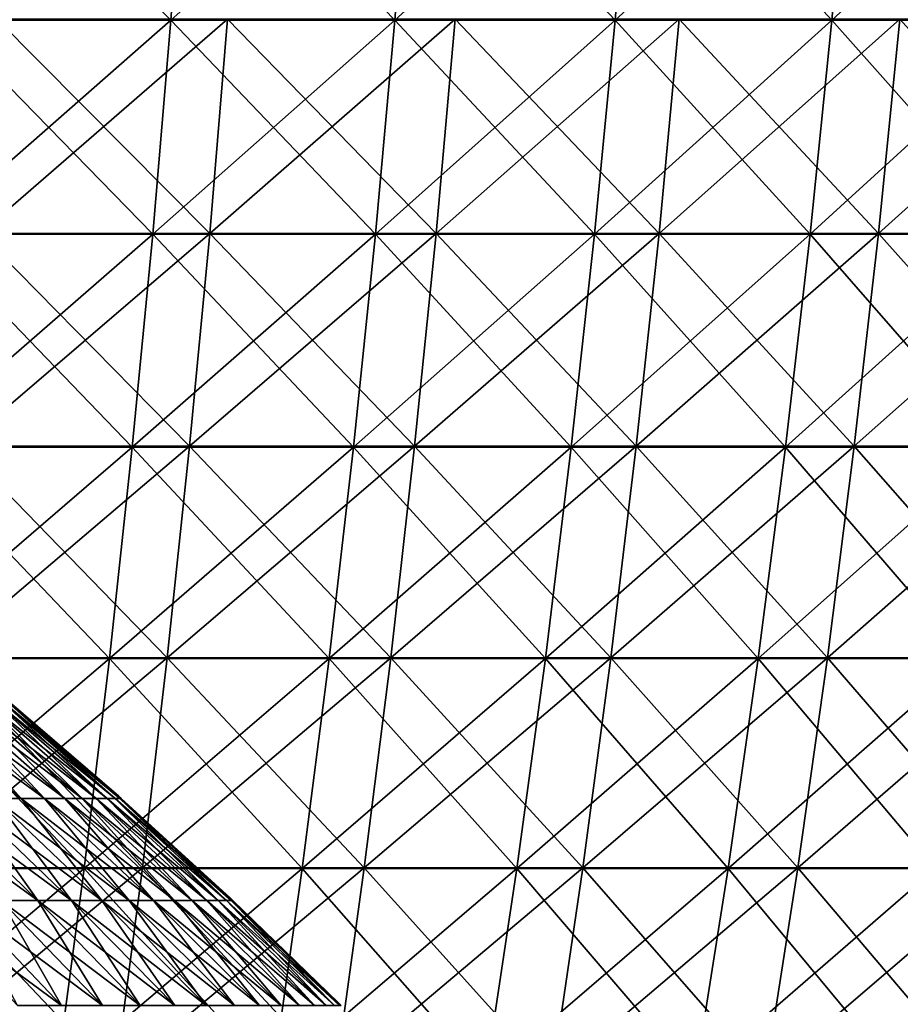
# Model space of a CAD drawing. Header units: millimetres. Extents: x -125 to 125, y -45 to 4025.
# Tile 726 of 755: x 48 to 61, y 3987 to 4002. Entities that reach past the tile are written whole.
import ezdxf

# ---------------------------------------------------------------- set-up
doc = ezdxf.new("R2010")
doc.units = ezdxf.units.MM
doc.header["$LTSCALE"] = 6.999206
for name, color, linetype in [('21', 7, 'CONTINUOUS'), ('22', 7, 'CONTINUOUS'), ('23', 7, 'CONTINUOUS'), ('24', 7, 'CONTINUOUS'), ('26', 7, 'CONTINUOUS'), ('27', 7, 'CONTINUOUS')]:
    doc.layers.add(name, color=color, linetype=linetype)

msp = doc.modelspace()

# ---------------------------------------------------------------- linework, layer by layer
at = {"layer": '21', "color": 7, "linetype": 'CONTINUOUS'}
for points in [[(47.656, 3998.983, 112.592), (51.101, 3998.983, 111.071), (47.906, 4002.196, 113.181), (47.656, 3998.983, 112.592)], [(47.906, 4002.196, 113.181), (51.101, 3998.983, 111.071), (51.368, 4002.196, 111.653), (47.906, 4002.196, 113.181)], [(51.101, 3998.983, 111.071), (54.497, 3998.983, 109.445), (51.368, 4002.196, 111.653), (51.101, 3998.983, 111.071)], [(51.368, 4002.196, 111.653), (54.497, 3998.983, 109.445), (54.782, 4002.196, 110.018), (51.368, 4002.196, 111.653)], [(54.497, 3998.983, 109.445), (57.842, 3998.983, 107.715), (54.782, 4002.196, 110.018), (54.497, 3998.983, 109.445)], [(54.782, 4002.196, 110.018), (57.842, 3998.983, 107.715), (58.144, 4002.196, 108.278), (54.782, 4002.196, 110.018)], [(57.842, 3998.983, 107.715), (61.131, 3998.983, 105.882), (58.144, 4002.196, 108.278), (57.842, 3998.983, 107.715)], [(58.144, 4002.196, 108.278), (61.131, 3998.983, 105.882), (61.451, 4002.196, 106.437), (58.144, 4002.196, 108.278)], [(61.131, 3998.983, 105.882), (64.363, 3998.983, 103.95), (61.451, 4002.196, 106.437), (61.131, 3998.983, 105.882)], [(61.451, 4002.196, 106.437), (64.363, 3998.983, 103.95), (64.7, 4002.196, 104.494), (61.451, 4002.196, 106.437)], [(47.374, 3995.788, 111.926), (50.798, 3995.788, 110.414), (47.656, 3998.983, 112.592), (47.374, 3995.788, 111.926)], [(47.656, 3998.983, 112.592), (50.798, 3995.788, 110.414), (51.101, 3998.983, 111.071), (47.656, 3998.983, 112.592)], [(50.798, 3995.788, 110.414), (54.174, 3995.788, 108.797), (51.101, 3998.983, 111.071), (50.798, 3995.788, 110.414)], [(51.101, 3998.983, 111.071), (54.174, 3995.788, 108.797), (54.497, 3998.983, 109.445), (51.101, 3998.983, 111.071)], [(54.174, 3995.788, 108.797), (57.499, 3995.788, 107.077), (54.497, 3998.983, 109.445), (54.174, 3995.788, 108.797)], [(54.497, 3998.983, 109.445), (57.499, 3995.788, 107.077), (57.842, 3998.983, 107.715), (54.497, 3998.983, 109.445)], [(57.499, 3995.788, 107.077), (60.769, 3995.788, 105.256), (57.842, 3998.983, 107.715), (57.499, 3995.788, 107.077)], [(57.842, 3998.983, 107.715), (60.769, 3995.788, 105.256), (61.131, 3998.983, 105.882), (57.842, 3998.983, 107.715)], [(60.769, 3995.788, 105.256), (63.982, 3995.788, 103.334), (61.131, 3998.983, 105.882), (60.769, 3995.788, 105.256)], [(61.131, 3998.983, 105.882), (63.982, 3995.788, 103.334), (64.363, 3998.983, 103.95), (61.131, 3998.983, 105.882)], [(47.059, 3992.612, 111.182), (50.461, 3992.612, 109.68), (47.374, 3995.788, 111.926), (47.059, 3992.612, 111.182)], [(47.374, 3995.788, 111.926), (50.461, 3992.612, 109.68), (50.798, 3995.788, 110.414), (47.374, 3995.788, 111.926)], [(50.461, 3992.612, 109.68), (53.815, 3992.612, 108.074), (50.798, 3995.788, 110.414), (50.461, 3992.612, 109.68)], [(50.798, 3995.788, 110.414), (53.815, 3992.612, 108.074), (54.174, 3995.788, 108.797), (50.798, 3995.788, 110.414)], [(53.815, 3992.612, 108.074), (57.117, 3992.612, 106.366), (54.174, 3995.788, 108.797), (53.815, 3992.612, 108.074)], [(54.174, 3995.788, 108.797), (57.117, 3992.612, 106.366), (57.499, 3995.788, 107.077), (54.174, 3995.788, 108.797)], [(57.117, 3992.612, 106.366), (60.366, 3992.612, 104.556), (57.499, 3995.788, 107.077), (57.117, 3992.612, 106.366)], [(57.499, 3995.788, 107.077), (60.366, 3992.612, 104.556), (60.769, 3995.788, 105.256), (57.499, 3995.788, 107.077)], [(60.366, 3992.612, 104.556), (63.557, 3992.612, 102.648), (60.769, 3995.788, 105.256), (60.366, 3992.612, 104.556)], [(60.769, 3995.788, 105.256), (63.557, 3992.612, 102.648), (63.982, 3995.788, 103.334), (60.769, 3995.788, 105.256)], [(46.712, 3989.459, 110.362), (50.089, 3989.459, 108.871), (47.059, 3992.612, 111.182), (46.712, 3989.459, 110.362)], [(47.059, 3992.612, 111.182), (50.089, 3989.459, 108.871), (50.461, 3992.612, 109.68), (47.059, 3992.612, 111.182)], [(50.089, 3989.459, 108.871), (53.418, 3989.459, 107.277), (50.461, 3992.612, 109.68), (50.089, 3989.459, 108.871)], [(50.461, 3992.612, 109.68), (53.418, 3989.459, 107.277), (53.815, 3992.612, 108.074), (50.461, 3992.612, 109.68)], [(53.418, 3989.459, 107.277), (56.696, 3989.459, 105.581), (53.815, 3992.612, 108.074), (53.418, 3989.459, 107.277)], [(53.815, 3992.612, 108.074), (56.696, 3989.459, 105.581), (57.117, 3992.612, 106.366), (53.815, 3992.612, 108.074)], [(56.696, 3989.459, 105.581), (59.92, 3989.459, 103.785), (57.117, 3992.612, 106.366), (56.696, 3989.459, 105.581)], [(57.117, 3992.612, 106.366), (59.92, 3989.459, 103.785), (60.366, 3992.612, 104.556), (57.117, 3992.612, 106.366)], [(59.92, 3989.459, 103.785), (63.088, 3989.459, 101.891), (60.366, 3992.612, 104.556), (59.92, 3989.459, 103.785)], [(60.366, 3992.612, 104.556), (63.088, 3989.459, 101.891), (63.557, 3992.612, 102.648), (60.366, 3992.612, 104.556)], [(46.333, 3986.33, 109.466), (49.682, 3986.33, 107.988), (46.712, 3989.459, 110.362), (46.333, 3986.33, 109.466)], [(46.712, 3989.459, 110.362), (49.682, 3986.33, 107.988), (50.089, 3989.459, 108.871), (46.712, 3989.459, 110.362)], [(49.682, 3986.33, 107.988), (52.984, 3986.33, 106.406), (50.089, 3989.459, 108.871), (49.682, 3986.33, 107.988)], [(50.089, 3989.459, 108.871), (52.984, 3986.33, 106.406), (53.418, 3989.459, 107.277), (50.089, 3989.459, 108.871)], [(52.984, 3986.33, 106.406), (56.236, 3986.33, 104.724), (53.418, 3989.459, 107.277), (52.984, 3986.33, 106.406)], [(53.418, 3989.459, 107.277), (56.236, 3986.33, 104.724), (56.696, 3989.459, 105.581), (53.418, 3989.459, 107.277)], [(56.236, 3986.33, 104.724), (59.434, 3986.33, 102.943), (56.696, 3989.459, 105.581), (56.236, 3986.33, 104.724)], [(56.696, 3989.459, 105.581), (59.434, 3986.33, 102.943), (59.92, 3989.459, 103.785), (56.696, 3989.459, 105.581)], [(59.434, 3986.33, 102.943), (62.576, 3986.33, 101.064), (59.92, 3989.459, 103.785), (59.434, 3986.33, 102.943)], [(59.92, 3989.459, 103.785), (62.576, 3986.33, 101.064), (63.088, 3989.459, 101.891), (59.92, 3989.459, 103.785)]]:
    msp.add_3dface(points, dxfattribs=at)
at = {"layer": '22', "color": 7, "linetype": 'CONTINUOUS'}
for points in [[(51.101, 3998.983, -111.071), (47.656, 3998.983, -112.592), (51.368, 4002.196, -111.653), (51.101, 3998.983, -111.071)], [(51.368, 4002.196, -111.653), (47.656, 3998.983, -112.592), (47.906, 4002.196, -113.181), (51.368, 4002.196, -111.653)], [(54.497, 3998.983, -109.445), (51.101, 3998.983, -111.071), (54.782, 4002.196, -110.018), (54.497, 3998.983, -109.445)], [(54.782, 4002.196, -110.018), (51.101, 3998.983, -111.071), (51.368, 4002.196, -111.653), (54.782, 4002.196, -110.018)], [(57.842, 3998.983, -107.715), (54.497, 3998.983, -109.445), (58.144, 4002.196, -108.278), (57.842, 3998.983, -107.715)], [(58.144, 4002.196, -108.278), (54.497, 3998.983, -109.445), (54.782, 4002.196, -110.018), (58.144, 4002.196, -108.278)], [(61.131, 3998.983, -105.882), (57.842, 3998.983, -107.715), (61.451, 4002.196, -106.437), (61.131, 3998.983, -105.882)], [(61.451, 4002.196, -106.437), (57.842, 3998.983, -107.715), (58.144, 4002.196, -108.278), (61.451, 4002.196, -106.437)], [(64.363, 3998.983, -103.95), (61.131, 3998.983, -105.882), (64.7, 4002.196, -104.494), (64.363, 3998.983, -103.95)], [(64.7, 4002.196, -104.494), (61.131, 3998.983, -105.882), (61.451, 4002.196, -106.437), (64.7, 4002.196, -104.494)], [(50.798, 3995.788, -110.414), (47.374, 3995.788, -111.926), (51.101, 3998.983, -111.071), (50.798, 3995.788, -110.414)], [(51.101, 3998.983, -111.071), (47.374, 3995.788, -111.926), (47.656, 3998.983, -112.592), (51.101, 3998.983, -111.071)], [(54.174, 3995.788, -108.797), (50.798, 3995.788, -110.414), (54.497, 3998.983, -109.445), (54.174, 3995.788, -108.797)], [(54.497, 3998.983, -109.445), (50.798, 3995.788, -110.414), (51.101, 3998.983, -111.071), (54.497, 3998.983, -109.445)], [(57.499, 3995.788, -107.077), (54.174, 3995.788, -108.797), (57.842, 3998.983, -107.715), (57.499, 3995.788, -107.077)], [(57.842, 3998.983, -107.715), (54.174, 3995.788, -108.797), (54.497, 3998.983, -109.445), (57.842, 3998.983, -107.715)], [(60.769, 3995.788, -105.256), (57.499, 3995.788, -107.077), (61.131, 3998.983, -105.882), (60.769, 3995.788, -105.256)], [(61.131, 3998.983, -105.882), (57.499, 3995.788, -107.077), (57.842, 3998.983, -107.715), (61.131, 3998.983, -105.882)], [(63.982, 3995.788, -103.334), (60.769, 3995.788, -105.256), (64.363, 3998.983, -103.95), (63.982, 3995.788, -103.334)], [(64.363, 3998.983, -103.95), (60.769, 3995.788, -105.256), (61.131, 3998.983, -105.882), (64.363, 3998.983, -103.95)], [(50.461, 3992.612, -109.68), (47.059, 3992.612, -111.182), (50.798, 3995.788, -110.414), (50.461, 3992.612, -109.68)], [(50.798, 3995.788, -110.414), (47.059, 3992.612, -111.182), (47.374, 3995.788, -111.926), (50.798, 3995.788, -110.414)], [(53.815, 3992.612, -108.074), (50.461, 3992.612, -109.68), (54.174, 3995.788, -108.797), (53.815, 3992.612, -108.074)], [(54.174, 3995.788, -108.797), (50.461, 3992.612, -109.68), (50.798, 3995.788, -110.414), (54.174, 3995.788, -108.797)], [(57.117, 3992.612, -106.366), (53.815, 3992.612, -108.074), (57.499, 3995.788, -107.077), (57.117, 3992.612, -106.366)], [(57.499, 3995.788, -107.077), (53.815, 3992.612, -108.074), (54.174, 3995.788, -108.797), (57.499, 3995.788, -107.077)], [(60.366, 3992.612, -104.556), (57.117, 3992.612, -106.366), (60.769, 3995.788, -105.256), (60.366, 3992.612, -104.556)], [(60.769, 3995.788, -105.256), (57.117, 3992.612, -106.366), (57.499, 3995.788, -107.077), (60.769, 3995.788, -105.256)], [(63.557, 3992.612, -102.648), (60.366, 3992.612, -104.556), (63.982, 3995.788, -103.334), (63.557, 3992.612, -102.648)], [(63.982, 3995.788, -103.334), (60.366, 3992.612, -104.556), (60.769, 3995.788, -105.256), (63.982, 3995.788, -103.334)], [(50.089, 3989.459, -108.871), (46.712, 3989.459, -110.362), (50.461, 3992.612, -109.68), (50.089, 3989.459, -108.871)], [(50.461, 3992.612, -109.68), (46.712, 3989.459, -110.362), (47.059, 3992.612, -111.182), (50.461, 3992.612, -109.68)], [(53.418, 3989.459, -107.277), (50.089, 3989.459, -108.871), (53.815, 3992.612, -108.074), (53.418, 3989.459, -107.277)], [(53.815, 3992.612, -108.074), (50.089, 3989.459, -108.871), (50.461, 3992.612, -109.68), (53.815, 3992.612, -108.074)], [(56.696, 3989.459, -105.581), (53.418, 3989.459, -107.277), (57.117, 3992.612, -106.366), (56.696, 3989.459, -105.581)], [(57.117, 3992.612, -106.366), (53.418, 3989.459, -107.277), (53.815, 3992.612, -108.074), (57.117, 3992.612, -106.366)], [(59.92, 3989.459, -103.785), (56.696, 3989.459, -105.581), (60.366, 3992.612, -104.556), (59.92, 3989.459, -103.785)], [(60.366, 3992.612, -104.556), (56.696, 3989.459, -105.581), (57.117, 3992.612, -106.366), (60.366, 3992.612, -104.556)], [(63.088, 3989.459, -101.891), (59.92, 3989.459, -103.785), (63.557, 3992.612, -102.648), (63.088, 3989.459, -101.891)], [(63.557, 3992.612, -102.648), (59.92, 3989.459, -103.785), (60.366, 3992.612, -104.556), (63.557, 3992.612, -102.648)], [(49.682, 3986.33, -107.988), (46.333, 3986.33, -109.466), (50.089, 3989.459, -108.871), (49.682, 3986.33, -107.988)], [(50.089, 3989.459, -108.871), (46.333, 3986.33, -109.466), (46.712, 3989.459, -110.362), (50.089, 3989.459, -108.871)], [(52.984, 3986.33, -106.406), (49.682, 3986.33, -107.988), (53.418, 3989.459, -107.277), (52.984, 3986.33, -106.406)], [(53.418, 3989.459, -107.277), (49.682, 3986.33, -107.988), (50.089, 3989.459, -108.871), (53.418, 3989.459, -107.277)], [(56.236, 3986.33, -104.724), (52.984, 3986.33, -106.406), (56.696, 3989.459, -105.581), (56.236, 3986.33, -104.724)], [(56.696, 3989.459, -105.581), (52.984, 3986.33, -106.406), (53.418, 3989.459, -107.277), (56.696, 3989.459, -105.581)], [(59.434, 3986.33, -102.943), (56.236, 3986.33, -104.724), (59.92, 3989.459, -103.785), (59.434, 3986.33, -102.943)], [(59.92, 3989.459, -103.785), (56.236, 3986.33, -104.724), (56.696, 3989.459, -105.581), (59.92, 3989.459, -103.785)], [(62.576, 3986.33, -101.064), (59.434, 3986.33, -102.943), (63.088, 3989.459, -101.891), (62.576, 3986.33, -101.064)], [(63.088, 3989.459, -101.891), (59.434, 3986.33, -102.943), (59.92, 3989.459, -103.785), (63.088, 3989.459, -101.891)]]:
    msp.add_3dface(points, dxfattribs=at)
at = {"layer": '23', "color": 7, "linetype": 'CONTINUOUS'}
for points in [[(47.112, 4002.185, -111.306), (50.517, 4002.185, -109.802), (47.332, 4005.414, -111.826), (47.112, 4002.185, -111.306)], [(47.332, 4005.414, -111.826), (50.517, 4002.185, -109.802), (50.753, 4005.414, -110.316), (47.332, 4005.414, -111.826)], [(50.517, 4002.185, -109.802), (53.874, 4002.185, -108.194), (50.753, 4005.414, -110.316), (50.517, 4002.185, -109.802)], [(50.753, 4005.414, -110.316), (53.874, 4002.185, -108.194), (54.126, 4005.414, -108.7), (50.753, 4005.414, -110.316)], [(53.874, 4002.185, -108.194), (57.181, 4002.185, -106.484), (54.126, 4005.414, -108.7), (53.874, 4002.185, -108.194)], [(54.126, 4005.414, -108.7), (57.181, 4002.185, -106.484), (57.448, 4005.414, -106.982), (54.126, 4005.414, -108.7)], [(57.181, 4002.185, -106.484), (60.433, 4002.185, -104.673), (57.448, 4005.414, -106.982), (57.181, 4002.185, -106.484)], [(57.448, 4005.414, -106.982), (60.433, 4002.185, -104.673), (60.715, 4005.414, -105.162), (57.448, 4005.414, -106.982)], [(60.433, 4002.185, -104.673), (63.627, 4002.185, -102.762), (60.715, 4005.414, -105.162), (60.433, 4002.185, -104.673)], [(60.715, 4005.414, -105.162), (63.627, 4002.185, -102.762), (63.925, 4005.414, -103.242), (60.715, 4005.414, -105.162)], [(46.858, 3998.971, -110.706), (50.245, 3998.971, -109.211), (47.112, 4002.185, -111.306), (46.858, 3998.971, -110.706)], [(47.112, 4002.185, -111.306), (50.245, 3998.971, -109.211), (50.517, 4002.185, -109.802), (47.112, 4002.185, -111.306)], [(50.245, 3998.971, -109.211), (53.584, 3998.971, -107.612), (50.517, 4002.185, -109.802), (50.245, 3998.971, -109.211)], [(50.517, 4002.185, -109.802), (53.584, 3998.971, -107.612), (53.874, 4002.185, -108.194), (50.517, 4002.185, -109.802)], [(53.584, 3998.971, -107.612), (56.873, 3998.971, -105.91), (53.874, 4002.185, -108.194), (53.584, 3998.971, -107.612)], [(53.874, 4002.185, -108.194), (56.873, 3998.971, -105.91), (57.181, 4002.185, -106.484), (53.874, 4002.185, -108.194)], [(56.873, 3998.971, -105.91), (60.107, 3998.971, -104.109), (57.181, 4002.185, -106.484), (56.873, 3998.971, -105.91)], [(57.181, 4002.185, -106.484), (60.107, 3998.971, -104.109), (60.433, 4002.185, -104.673), (57.181, 4002.185, -106.484)], [(60.107, 3998.971, -104.109), (63.285, 3998.971, -102.208), (60.433, 4002.185, -104.673), (60.107, 3998.971, -104.109)], [(60.433, 4002.185, -104.673), (63.285, 3998.971, -102.208), (63.627, 4002.185, -102.762), (60.433, 4002.185, -104.673)], [(46.571, 3995.776, -110.028), (49.937, 3995.776, -108.542), (46.858, 3998.971, -110.706), (46.571, 3995.776, -110.028)], [(46.858, 3998.971, -110.706), (49.937, 3995.776, -108.542), (50.245, 3998.971, -109.211), (46.858, 3998.971, -110.706)], [(49.937, 3995.776, -108.542), (53.256, 3995.776, -106.952), (50.245, 3998.971, -109.211), (49.937, 3995.776, -108.542)], [(50.245, 3998.971, -109.211), (53.256, 3995.776, -106.952), (53.584, 3998.971, -107.612), (50.245, 3998.971, -109.211)], [(53.256, 3995.776, -106.952), (56.524, 3995.776, -105.262), (53.584, 3998.971, -107.612), (53.256, 3995.776, -106.952)], [(53.584, 3998.971, -107.612), (56.524, 3995.776, -105.262), (56.873, 3998.971, -105.91), (53.584, 3998.971, -107.612)], [(56.524, 3995.776, -105.262), (59.739, 3995.776, -103.471), (56.873, 3998.971, -105.91), (56.524, 3995.776, -105.262)], [(56.873, 3998.971, -105.91), (59.739, 3995.776, -103.471), (60.107, 3998.971, -104.109), (56.873, 3998.971, -105.91)], [(59.739, 3995.776, -103.471), (62.897, 3995.776, -101.582), (60.107, 3998.971, -104.109), (59.739, 3995.776, -103.471)], [(60.107, 3998.971, -104.109), (62.897, 3995.776, -101.582), (63.285, 3998.971, -102.208), (60.107, 3998.971, -104.109)], [(46.251, 3992.602, -109.271), (49.594, 3992.602, -107.795), (46.571, 3995.776, -110.028), (46.251, 3992.602, -109.271)], [(46.571, 3995.776, -110.028), (49.594, 3992.602, -107.795), (49.937, 3995.776, -108.542), (46.571, 3995.776, -110.028)], [(49.594, 3992.602, -107.795), (52.89, 3992.602, -106.217), (49.937, 3995.776, -108.542), (49.594, 3992.602, -107.795)], [(49.937, 3995.776, -108.542), (52.89, 3992.602, -106.217), (53.256, 3995.776, -106.952), (49.937, 3995.776, -108.542)], [(52.89, 3992.602, -106.217), (56.136, 3992.602, -104.538), (53.256, 3995.776, -106.952), (52.89, 3992.602, -106.217)], [(53.256, 3995.776, -106.952), (56.136, 3992.602, -104.538), (56.524, 3995.776, -105.262), (53.256, 3995.776, -106.952)], [(56.136, 3992.602, -104.538), (59.328, 3992.602, -102.76), (56.524, 3995.776, -105.262), (56.136, 3992.602, -104.538)], [(56.524, 3995.776, -105.262), (59.328, 3992.602, -102.76), (59.739, 3995.776, -103.471), (56.524, 3995.776, -105.262)], [(59.328, 3992.602, -102.76), (62.465, 3992.602, -100.884), (59.739, 3995.776, -103.471), (59.328, 3992.602, -102.76)], [(59.739, 3995.776, -103.471), (62.465, 3992.602, -100.884), (62.897, 3995.776, -101.582), (59.739, 3995.776, -103.471)], [(45.898, 3989.451, -108.437), (49.215, 3989.451, -106.973), (46.251, 3992.602, -109.271), (45.898, 3989.451, -108.437)], [(46.251, 3992.602, -109.271), (49.215, 3989.451, -106.973), (49.594, 3992.602, -107.795), (46.251, 3992.602, -109.271)], [(49.215, 3989.451, -106.973), (52.486, 3989.451, -105.406), (49.594, 3992.602, -107.795), (49.215, 3989.451, -106.973)], [(49.594, 3992.602, -107.795), (52.486, 3989.451, -105.406), (52.89, 3992.602, -106.217), (49.594, 3992.602, -107.795)], [(52.486, 3989.451, -105.406), (55.707, 3989.451, -103.74), (52.89, 3992.602, -106.217), (52.486, 3989.451, -105.406)], [(52.89, 3992.602, -106.217), (55.707, 3989.451, -103.74), (56.136, 3992.602, -104.538), (52.89, 3992.602, -106.217)], [(55.707, 3989.451, -103.74), (58.875, 3989.451, -101.975), (56.136, 3992.602, -104.538), (55.707, 3989.451, -103.74)], [(56.136, 3992.602, -104.538), (58.875, 3989.451, -101.975), (59.328, 3992.602, -102.76), (56.136, 3992.602, -104.538)], [(58.875, 3989.451, -101.975), (61.988, 3989.451, -100.114), (59.328, 3992.602, -102.76), (58.875, 3989.451, -101.975)], [(59.328, 3992.602, -102.76), (61.988, 3989.451, -100.114), (62.465, 3992.602, -100.884), (59.328, 3992.602, -102.76)], [(45.512, 3986.325, -107.526), (48.802, 3986.325, -106.074), (45.898, 3989.451, -108.437), (45.512, 3986.325, -107.526)], [(45.898, 3989.451, -108.437), (48.802, 3986.325, -106.074), (49.215, 3989.451, -106.973), (45.898, 3989.451, -108.437)], [(48.802, 3986.325, -106.074), (52.045, 3986.325, -104.521), (49.215, 3989.451, -106.973), (48.802, 3986.325, -106.074)], [(49.215, 3989.451, -106.973), (52.045, 3986.325, -104.521), (52.486, 3989.451, -105.406), (49.215, 3989.451, -106.973)], [(52.045, 3986.325, -104.521), (55.239, 3986.325, -102.868), (52.486, 3989.451, -105.406), (52.045, 3986.325, -104.521)], [(52.486, 3989.451, -105.406), (55.239, 3986.325, -102.868), (55.707, 3989.451, -103.74), (52.486, 3989.451, -105.406)], [(55.239, 3986.325, -102.868), (58.381, 3986.325, -101.118), (55.707, 3989.451, -103.74), (55.239, 3986.325, -102.868)], [(55.707, 3989.451, -103.74), (58.381, 3986.325, -101.118), (58.875, 3989.451, -101.975), (55.707, 3989.451, -103.74)], [(58.381, 3986.325, -101.118), (61.467, 3986.325, -99.273), (58.875, 3989.451, -101.975), (58.381, 3986.325, -101.118)], [(58.875, 3989.451, -101.975), (61.467, 3986.325, -99.273), (61.988, 3989.451, -100.114), (58.875, 3989.451, -101.975)]]:
    msp.add_3dface(points, dxfattribs=at)
at = {"layer": '24', "color": 7, "linetype": 'CONTINUOUS'}
for points in [[(50.517, 4002.185, 109.802), (47.112, 4002.185, 111.306), (50.753, 4005.414, 110.316), (50.517, 4002.185, 109.802)], [(50.753, 4005.414, 110.316), (47.112, 4002.185, 111.306), (47.332, 4005.414, 111.826), (50.753, 4005.414, 110.316)], [(53.874, 4002.185, 108.194), (50.517, 4002.185, 109.802), (54.126, 4005.414, 108.7), (53.874, 4002.185, 108.194)], [(54.126, 4005.414, 108.7), (50.517, 4002.185, 109.802), (50.753, 4005.414, 110.316), (54.126, 4005.414, 108.7)], [(57.181, 4002.185, 106.484), (53.874, 4002.185, 108.194), (57.448, 4005.414, 106.982), (57.181, 4002.185, 106.484)], [(57.448, 4005.414, 106.982), (53.874, 4002.185, 108.194), (54.126, 4005.414, 108.7), (57.448, 4005.414, 106.982)], [(60.433, 4002.185, 104.673), (57.181, 4002.185, 106.484), (60.715, 4005.414, 105.162), (60.433, 4002.185, 104.673)], [(60.715, 4005.414, 105.162), (57.181, 4002.185, 106.484), (57.448, 4005.414, 106.982), (60.715, 4005.414, 105.162)], [(63.627, 4002.185, 102.762), (60.433, 4002.185, 104.673), (63.925, 4005.414, 103.242), (63.627, 4002.185, 102.762)], [(63.925, 4005.414, 103.242), (60.433, 4002.185, 104.673), (60.715, 4005.414, 105.162), (63.925, 4005.414, 103.242)], [(50.245, 3998.971, 109.211), (46.858, 3998.971, 110.706), (50.517, 4002.185, 109.802), (50.245, 3998.971, 109.211)], [(50.517, 4002.185, 109.802), (46.858, 3998.971, 110.706), (47.112, 4002.185, 111.306), (50.517, 4002.185, 109.802)], [(53.584, 3998.971, 107.612), (50.245, 3998.971, 109.211), (53.874, 4002.185, 108.194), (53.584, 3998.971, 107.612)], [(53.874, 4002.185, 108.194), (50.245, 3998.971, 109.211), (50.517, 4002.185, 109.802), (53.874, 4002.185, 108.194)], [(56.873, 3998.971, 105.91), (53.584, 3998.971, 107.612), (57.181, 4002.185, 106.484), (56.873, 3998.971, 105.91)], [(57.181, 4002.185, 106.484), (53.584, 3998.971, 107.612), (53.874, 4002.185, 108.194), (57.181, 4002.185, 106.484)], [(60.107, 3998.971, 104.109), (56.873, 3998.971, 105.91), (60.433, 4002.185, 104.673), (60.107, 3998.971, 104.109)], [(60.433, 4002.185, 104.673), (56.873, 3998.971, 105.91), (57.181, 4002.185, 106.484), (60.433, 4002.185, 104.673)], [(63.285, 3998.971, 102.208), (60.107, 3998.971, 104.109), (63.627, 4002.185, 102.762), (63.285, 3998.971, 102.208)], [(63.627, 4002.185, 102.762), (60.107, 3998.971, 104.109), (60.433, 4002.185, 104.673), (63.627, 4002.185, 102.762)], [(49.937, 3995.776, 108.542), (46.571, 3995.776, 110.028), (50.245, 3998.971, 109.211), (49.937, 3995.776, 108.542)], [(50.245, 3998.971, 109.211), (46.571, 3995.776, 110.028), (46.858, 3998.971, 110.706), (50.245, 3998.971, 109.211)], [(53.256, 3995.776, 106.952), (49.937, 3995.776, 108.542), (53.584, 3998.971, 107.612), (53.256, 3995.776, 106.952)], [(53.584, 3998.971, 107.612), (49.937, 3995.776, 108.542), (50.245, 3998.971, 109.211), (53.584, 3998.971, 107.612)], [(56.524, 3995.776, 105.262), (53.256, 3995.776, 106.952), (56.873, 3998.971, 105.91), (56.524, 3995.776, 105.262)], [(56.873, 3998.971, 105.91), (53.256, 3995.776, 106.952), (53.584, 3998.971, 107.612), (56.873, 3998.971, 105.91)], [(59.739, 3995.776, 103.471), (56.524, 3995.776, 105.262), (60.107, 3998.971, 104.109), (59.739, 3995.776, 103.471)], [(60.107, 3998.971, 104.109), (56.524, 3995.776, 105.262), (56.873, 3998.971, 105.91), (60.107, 3998.971, 104.109)], [(62.897, 3995.776, 101.582), (59.739, 3995.776, 103.471), (63.285, 3998.971, 102.208), (62.897, 3995.776, 101.582)], [(63.285, 3998.971, 102.208), (59.739, 3995.776, 103.471), (60.107, 3998.971, 104.109), (63.285, 3998.971, 102.208)], [(49.594, 3992.602, 107.795), (46.251, 3992.602, 109.271), (49.937, 3995.776, 108.542), (49.594, 3992.602, 107.795)], [(49.937, 3995.776, 108.542), (46.251, 3992.602, 109.271), (46.571, 3995.776, 110.028), (49.937, 3995.776, 108.542)], [(52.89, 3992.602, 106.217), (49.594, 3992.602, 107.795), (53.256, 3995.776, 106.952), (52.89, 3992.602, 106.217)], [(53.256, 3995.776, 106.952), (49.594, 3992.602, 107.795), (49.937, 3995.776, 108.542), (53.256, 3995.776, 106.952)], [(56.136, 3992.602, 104.538), (52.89, 3992.602, 106.217), (56.524, 3995.776, 105.262), (56.136, 3992.602, 104.538)], [(56.524, 3995.776, 105.262), (52.89, 3992.602, 106.217), (53.256, 3995.776, 106.952), (56.524, 3995.776, 105.262)], [(59.328, 3992.602, 102.76), (56.136, 3992.602, 104.538), (59.739, 3995.776, 103.471), (59.328, 3992.602, 102.76)], [(59.739, 3995.776, 103.471), (56.136, 3992.602, 104.538), (56.524, 3995.776, 105.262), (59.739, 3995.776, 103.471)], [(62.465, 3992.602, 100.884), (59.328, 3992.602, 102.76), (62.897, 3995.776, 101.582), (62.465, 3992.602, 100.884)], [(62.897, 3995.776, 101.582), (59.328, 3992.602, 102.76), (59.739, 3995.776, 103.471), (62.897, 3995.776, 101.582)], [(49.215, 3989.451, 106.973), (45.898, 3989.451, 108.437), (49.594, 3992.602, 107.795), (49.215, 3989.451, 106.973)], [(49.594, 3992.602, 107.795), (45.898, 3989.451, 108.437), (46.251, 3992.602, 109.271), (49.594, 3992.602, 107.795)], [(52.486, 3989.451, 105.406), (49.215, 3989.451, 106.973), (52.89, 3992.602, 106.217), (52.486, 3989.451, 105.406)], [(52.89, 3992.602, 106.217), (49.215, 3989.451, 106.973), (49.594, 3992.602, 107.795), (52.89, 3992.602, 106.217)], [(55.707, 3989.451, 103.74), (52.486, 3989.451, 105.406), (56.136, 3992.602, 104.538), (55.707, 3989.451, 103.74)], [(56.136, 3992.602, 104.538), (52.486, 3989.451, 105.406), (52.89, 3992.602, 106.217), (56.136, 3992.602, 104.538)], [(58.875, 3989.451, 101.975), (55.707, 3989.451, 103.74), (59.328, 3992.602, 102.76), (58.875, 3989.451, 101.975)], [(59.328, 3992.602, 102.76), (55.707, 3989.451, 103.74), (56.136, 3992.602, 104.538), (59.328, 3992.602, 102.76)], [(61.988, 3989.451, 100.114), (58.875, 3989.451, 101.975), (62.465, 3992.602, 100.884), (61.988, 3989.451, 100.114)], [(62.465, 3992.602, 100.884), (58.875, 3989.451, 101.975), (59.328, 3992.602, 102.76), (62.465, 3992.602, 100.884)], [(48.802, 3986.325, 106.074), (45.512, 3986.325, 107.526), (49.215, 3989.451, 106.973), (48.802, 3986.325, 106.074)], [(49.215, 3989.451, 106.973), (45.512, 3986.325, 107.526), (45.898, 3989.451, 108.437), (49.215, 3989.451, 106.973)], [(52.045, 3986.325, 104.521), (48.802, 3986.325, 106.074), (52.486, 3989.451, 105.406), (52.045, 3986.325, 104.521)], [(52.486, 3989.451, 105.406), (48.802, 3986.325, 106.074), (49.215, 3989.451, 106.973), (52.486, 3989.451, 105.406)], [(55.239, 3986.325, 102.868), (52.045, 3986.325, 104.521), (55.707, 3989.451, 103.74), (55.239, 3986.325, 102.868)], [(55.707, 3989.451, 103.74), (52.045, 3986.325, 104.521), (52.486, 3989.451, 105.406), (55.707, 3989.451, 103.74)], [(58.381, 3986.325, 101.118), (55.239, 3986.325, 102.868), (58.875, 3989.451, 101.975), (58.381, 3986.325, 101.118)], [(58.875, 3989.451, 101.975), (55.239, 3986.325, 102.868), (55.707, 3989.451, 103.74), (58.875, 3989.451, 101.975)], [(61.467, 3986.325, 99.273), (58.381, 3986.325, 101.118), (61.988, 3989.451, 100.114), (61.467, 3986.325, 99.273)], [(61.988, 3989.451, 100.114), (58.381, 3986.325, 101.118), (58.875, 3989.451, 101.975), (61.988, 3989.451, 100.114)]]:
    msp.add_3dface(points, dxfattribs=at)
at = {"layer": '26', "color": 7, "linetype": 'CONTINUOUS'}
for points in [[(47.873, 3990.504, 13.621), (48.27, 3990.504, 12.14), (46.22, 3991.983, 13.151), (47.873, 3990.504, 13.621)], [(46.22, 3991.983, 13.151), (48.27, 3990.504, 12.14), (46.603, 3991.983, 11.721), (46.22, 3991.983, 13.151)], [(48.27, 3990.504, 12.14), (48.621, 3990.504, 10.648), (46.603, 3991.983, 11.721), (48.27, 3990.504, 12.14)], [(46.603, 3991.983, 11.721), (48.621, 3990.504, 10.648), (46.942, 3991.983, 10.28), (46.603, 3991.983, 11.721)], [(48.621, 3990.504, 10.648), (48.926, 3990.504, 9.146), (46.942, 3991.983, 10.28), (48.621, 3990.504, 10.648)], [(46.942, 3991.983, 10.28), (48.926, 3990.504, 9.146), (47.236, 3991.983, 8.83), (46.942, 3991.983, 10.28)], [(48.926, 3990.504, 9.146), (49.184, 3990.504, 7.635), (47.236, 3991.983, 8.83), (48.926, 3990.504, 9.146)], [(47.236, 3991.983, 8.83), (49.184, 3990.504, 7.635), (47.486, 3991.983, 7.371), (47.236, 3991.983, 8.83)], [(49.184, 3990.504, 7.635), (49.396, 3990.504, 6.117), (47.486, 3991.983, 7.371), (49.184, 3990.504, 7.635)], [(47.486, 3991.983, 7.371), (49.396, 3990.504, 6.117), (47.69, 3991.983, 5.905), (47.486, 3991.983, 7.371)], [(49.396, 3990.504, 6.117), (49.561, 3990.504, 4.592), (47.69, 3991.983, 5.905), (49.396, 3990.504, 6.117)], [(47.69, 3991.983, 5.905), (49.561, 3990.504, 4.592), (47.849, 3991.983, 4.434), (47.69, 3991.983, 5.905)], [(49.561, 3990.504, 4.592), (49.679, 3990.504, 3.064), (47.849, 3991.983, 4.434), (49.561, 3990.504, 4.592)], [(47.849, 3991.983, 4.434), (49.679, 3990.504, 3.064), (47.963, 3991.983, 2.958), (47.849, 3991.983, 4.434)], [(49.679, 3990.504, 3.064), (49.75, 3990.504, 1.533), (47.963, 3991.983, 2.958), (49.679, 3990.504, 3.064)], [(47.963, 3991.983, 2.958), (49.75, 3990.504, 1.533), (48.031, 3991.983, 1.48), (47.963, 3991.983, 2.958)], [(49.75, 3990.504, 1.533), (49.773, 3990.504), (48.031, 3991.983, 1.48), (49.75, 3990.504, 1.533)], [(49.773, 3990.504), (49.734, 3990.538), (48.031, 3991.983, 1.48), (49.773, 3990.504)], [(48.031, 3991.983, 1.48), (49.734, 3990.538), (48.054, 3991.983), (48.031, 3991.983, 1.48)], [(47.973, 3988.973, 18.585), (48.522, 3988.973, 17.099), (46.412, 3990.504, 17.98), (47.973, 3988.973, 18.585)], [(46.412, 3990.504, 17.98), (48.522, 3988.973, 17.099), (46.944, 3990.504, 16.542), (46.412, 3990.504, 17.98)], [(48.522, 3988.973, 17.099), (49.026, 3988.973, 15.596), (46.944, 3990.504, 16.542), (48.522, 3988.973, 17.099)], [(46.944, 3990.504, 16.542), (49.026, 3988.973, 15.596), (47.431, 3990.504, 15.089), (46.944, 3990.504, 16.542)], [(49.026, 3988.973, 15.596), (49.483, 3988.973, 14.079), (47.431, 3990.504, 15.089), (49.026, 3988.973, 15.596)], [(47.431, 3990.504, 15.089), (49.483, 3988.973, 14.079), (47.873, 3990.504, 13.621), (47.431, 3990.504, 15.089)], [(49.483, 3988.973, 14.079), (49.893, 3988.973, 12.549), (47.873, 3990.504, 13.621), (49.483, 3988.973, 14.079)], [(47.873, 3990.504, 13.621), (49.893, 3988.973, 12.549), (48.27, 3990.504, 12.14), (47.873, 3990.504, 13.621)], [(49.893, 3988.973, 12.549), (50.256, 3988.973, 11.006), (48.27, 3990.504, 12.14), (49.893, 3988.973, 12.549)], [(48.27, 3990.504, 12.14), (50.256, 3988.973, 11.006), (48.621, 3990.504, 10.648), (48.27, 3990.504, 12.14)], [(50.256, 3988.973, 11.006), (50.571, 3988.973, 9.453), (48.621, 3990.504, 10.648), (50.256, 3988.973, 11.006)], [(48.621, 3990.504, 10.648), (50.571, 3988.973, 9.453), (48.926, 3990.504, 9.146), (48.621, 3990.504, 10.648)], [(50.571, 3988.973, 9.453), (50.838, 3988.973, 7.891), (48.926, 3990.504, 9.146), (50.571, 3988.973, 9.453)], [(48.926, 3990.504, 9.146), (50.838, 3988.973, 7.891), (49.184, 3990.504, 7.635), (48.926, 3990.504, 9.146)], [(50.838, 3988.973, 7.891), (51.057, 3988.973, 6.322), (49.184, 3990.504, 7.635), (50.838, 3988.973, 7.891)], [(49.184, 3990.504, 7.635), (51.057, 3988.973, 6.322), (49.396, 3990.504, 6.117), (49.184, 3990.504, 7.635)], [(51.057, 3988.973, 6.322), (51.227, 3988.973, 4.747), (49.396, 3990.504, 6.117), (51.057, 3988.973, 6.322)], [(49.396, 3990.504, 6.117), (51.227, 3988.973, 4.747), (49.561, 3990.504, 4.592), (49.396, 3990.504, 6.117)], [(51.227, 3988.973, 4.747), (51.349, 3988.973, 3.167), (49.561, 3990.504, 4.592), (51.227, 3988.973, 4.747)], [(49.561, 3990.504, 4.592), (51.349, 3988.973, 3.167), (49.679, 3990.504, 3.064), (49.561, 3990.504, 4.592)], [(51.349, 3988.973, 3.167), (51.422, 3988.973, 1.584), (49.679, 3990.504, 3.064), (51.349, 3988.973, 3.167)], [(49.679, 3990.504, 3.064), (51.422, 3988.973, 1.584), (49.75, 3990.504, 1.533), (49.679, 3990.504, 3.064)], [(51.422, 3988.973, 1.584), (51.447, 3988.973), (49.75, 3990.504, 1.533), (51.422, 3988.973, 1.584)], [(51.447, 3988.973), (51.407, 3989.011), (49.75, 3990.504, 1.533), (51.447, 3988.973)], [(49.75, 3990.504, 1.533), (51.407, 3989.011), (49.773, 3990.504), (49.75, 3990.504, 1.533)], [(48.215, 3987.393, 22.182), (48.875, 3987.393, 20.687), (46.737, 3988.973, 21.503), (48.215, 3987.393, 22.182)], [(46.737, 3988.973, 21.503), (48.875, 3987.393, 20.687), (47.377, 3988.973, 20.053), (46.737, 3988.973, 21.503)], [(48.875, 3987.393, 20.687), (49.489, 3987.393, 19.172), (47.377, 3988.973, 20.053), (48.875, 3987.393, 20.687)], [(47.377, 3988.973, 20.053), (49.489, 3987.393, 19.172), (47.973, 3988.973, 18.585), (47.377, 3988.973, 20.053)], [(49.489, 3987.393, 19.172), (50.056, 3987.393, 17.639), (47.973, 3988.973, 18.585), (49.489, 3987.393, 19.172)], [(47.973, 3988.973, 18.585), (50.056, 3987.393, 17.639), (48.522, 3988.973, 17.099), (47.973, 3988.973, 18.585)], [(50.056, 3987.393, 17.639), (50.576, 3987.393, 16.089), (48.522, 3988.973, 17.099), (50.056, 3987.393, 17.639)], [(48.522, 3988.973, 17.099), (50.576, 3987.393, 16.089), (49.026, 3988.973, 15.596), (48.522, 3988.973, 17.099)], [(50.576, 3987.393, 16.089), (51.047, 3987.393, 14.524), (49.026, 3988.973, 15.596), (50.576, 3987.393, 16.089)], [(49.026, 3988.973, 15.596), (51.047, 3987.393, 14.524), (49.483, 3988.973, 14.079), (49.026, 3988.973, 15.596)], [(51.047, 3987.393, 14.524), (51.47, 3987.393, 12.945), (49.483, 3988.973, 14.079), (51.047, 3987.393, 14.524)], [(49.483, 3988.973, 14.079), (51.47, 3987.393, 12.945), (49.893, 3988.973, 12.549), (49.483, 3988.973, 14.079)], [(51.47, 3987.393, 12.945), (51.844, 3987.393, 11.354), (49.893, 3988.973, 12.549), (51.47, 3987.393, 12.945)], [(49.893, 3988.973, 12.549), (51.844, 3987.393, 11.354), (50.256, 3988.973, 11.006), (49.893, 3988.973, 12.549)], [(51.844, 3987.393, 11.354), (52.169, 3987.393, 9.752), (50.256, 3988.973, 11.006), (51.844, 3987.393, 11.354)], [(50.256, 3988.973, 11.006), (52.169, 3987.393, 9.752), (50.571, 3988.973, 9.453), (50.256, 3988.973, 11.006)], [(52.169, 3987.393, 9.752), (52.445, 3987.393, 8.141), (50.571, 3988.973, 9.453), (52.169, 3987.393, 9.752)], [(50.571, 3988.973, 9.453), (52.445, 3987.393, 8.141), (50.838, 3988.973, 7.891), (50.571, 3988.973, 9.453)], [(52.445, 3987.393, 8.141), (52.671, 3987.393, 6.522), (50.838, 3988.973, 7.891), (52.445, 3987.393, 8.141)], [(50.838, 3988.973, 7.891), (52.671, 3987.393, 6.522), (51.057, 3988.973, 6.322), (50.838, 3988.973, 7.891)], [(52.671, 3987.393, 6.522), (52.847, 3987.393, 4.897), (51.057, 3988.973, 6.322), (52.671, 3987.393, 6.522)], [(51.057, 3988.973, 6.322), (52.847, 3987.393, 4.897), (51.227, 3988.973, 4.747), (51.057, 3988.973, 6.322)], [(52.847, 3987.393, 4.897), (52.972, 3987.393, 3.267), (51.227, 3988.973, 4.747), (52.847, 3987.393, 4.897)], [(51.227, 3988.973, 4.747), (52.972, 3987.393, 3.267), (51.349, 3988.973, 3.167), (51.227, 3988.973, 4.747)], [(52.972, 3987.393, 3.267), (53.048, 3987.393, 1.634), (51.349, 3988.973, 3.167), (52.972, 3987.393, 3.267)], [(51.349, 3988.973, 3.167), (53.048, 3987.393, 1.634), (51.422, 3988.973, 1.584), (51.349, 3988.973, 3.167)], [(53.048, 3987.393, 1.634), (53.073, 3987.393), (51.422, 3988.973, 1.584), (53.048, 3987.393, 1.634)], [(53.073, 3987.393), (53.033, 3987.433), (51.422, 3988.973, 1.584), (53.073, 3987.393)], [(51.422, 3988.973, 1.584), (53.033, 3987.433), (51.447, 3988.973), (51.422, 3988.973, 1.584)]]:
    msp.add_3dface(points, dxfattribs=at)
at = {"layer": '27', "color": 7, "linetype": 'CONTINUOUS'}
for points in [[(48.27, 3990.504, -12.14), (47.873, 3990.504, -13.621), (46.603, 3991.983, -11.721), (48.27, 3990.504, -12.14)], [(46.942, 3991.983, -10.28), (48.27, 3990.504, -12.14), (46.603, 3991.983, -11.721), (46.942, 3991.983, -10.28)], [(48.621, 3990.504, -10.648), (48.27, 3990.504, -12.14), (46.942, 3991.983, -10.28), (48.621, 3990.504, -10.648)], [(47.236, 3991.983, -8.83), (48.621, 3990.504, -10.648), (46.942, 3991.983, -10.28), (47.236, 3991.983, -8.83)], [(48.926, 3990.504, -9.146), (48.621, 3990.504, -10.648), (47.236, 3991.983, -8.83), (48.926, 3990.504, -9.146)], [(47.486, 3991.983, -7.371), (48.926, 3990.504, -9.146), (47.236, 3991.983, -8.83), (47.486, 3991.983, -7.371)], [(49.184, 3990.504, -7.635), (48.926, 3990.504, -9.146), (47.486, 3991.983, -7.371), (49.184, 3990.504, -7.635)], [(47.69, 3991.983, -5.905), (49.184, 3990.504, -7.635), (47.486, 3991.983, -7.371), (47.69, 3991.983, -5.905)], [(49.396, 3990.504, -6.117), (49.184, 3990.504, -7.635), (47.69, 3991.983, -5.905), (49.396, 3990.504, -6.117)], [(47.849, 3991.983, -4.434), (49.396, 3990.504, -6.117), (47.69, 3991.983, -5.905), (47.849, 3991.983, -4.434)], [(49.561, 3990.504, -4.592), (49.396, 3990.504, -6.117), (47.849, 3991.983, -4.434), (49.561, 3990.504, -4.592)], [(47.963, 3991.983, -2.958), (49.561, 3990.504, -4.592), (47.849, 3991.983, -4.434), (47.963, 3991.983, -2.958)], [(49.679, 3990.504, -3.064), (49.561, 3990.504, -4.592), (47.963, 3991.983, -2.958), (49.679, 3990.504, -3.064)], [(48.031, 3991.983, -1.48), (49.679, 3990.504, -3.064), (47.963, 3991.983, -2.958), (48.031, 3991.983, -1.48)], [(48.054, 3991.983), (49.75, 3990.504, -1.533), (48.031, 3991.983, -1.48), (48.054, 3991.983)], [(49.75, 3990.504, -1.533), (49.679, 3990.504, -3.064), (48.031, 3991.983, -1.48), (49.75, 3990.504, -1.533)], [(48.054, 3991.983), (49.734, 3990.538), (49.75, 3990.504, -1.533), (48.054, 3991.983)], [(48.522, 3988.973, -17.099), (47.973, 3988.973, -18.585), (46.944, 3990.504, -16.542), (48.522, 3988.973, -17.099)], [(47.431, 3990.504, -15.089), (48.522, 3988.973, -17.099), (46.944, 3990.504, -16.542), (47.431, 3990.504, -15.089)], [(49.026, 3988.973, -15.596), (48.522, 3988.973, -17.099), (47.431, 3990.504, -15.089), (49.026, 3988.973, -15.596)], [(47.873, 3990.504, -13.621), (49.026, 3988.973, -15.596), (47.431, 3990.504, -15.089), (47.873, 3990.504, -13.621)], [(49.483, 3988.973, -14.079), (49.026, 3988.973, -15.596), (47.873, 3990.504, -13.621), (49.483, 3988.973, -14.079)], [(48.27, 3990.504, -12.14), (49.483, 3988.973, -14.079), (47.873, 3990.504, -13.621), (48.27, 3990.504, -12.14)], [(49.893, 3988.973, -12.549), (49.483, 3988.973, -14.079), (48.27, 3990.504, -12.14), (49.893, 3988.973, -12.549)], [(48.621, 3990.504, -10.648), (49.893, 3988.973, -12.549), (48.27, 3990.504, -12.14), (48.621, 3990.504, -10.648)], [(50.256, 3988.973, -11.006), (49.893, 3988.973, -12.549), (48.621, 3990.504, -10.648), (50.256, 3988.973, -11.006)], [(48.926, 3990.504, -9.146), (50.256, 3988.973, -11.006), (48.621, 3990.504, -10.648), (48.926, 3990.504, -9.146)], [(50.571, 3988.973, -9.453), (50.256, 3988.973, -11.006), (48.926, 3990.504, -9.146), (50.571, 3988.973, -9.453)], [(49.184, 3990.504, -7.635), (50.571, 3988.973, -9.453), (48.926, 3990.504, -9.146), (49.184, 3990.504, -7.635)], [(50.838, 3988.973, -7.891), (50.571, 3988.973, -9.453), (49.184, 3990.504, -7.635), (50.838, 3988.973, -7.891)], [(49.396, 3990.504, -6.117), (50.838, 3988.973, -7.891), (49.184, 3990.504, -7.635), (49.396, 3990.504, -6.117)], [(51.057, 3988.973, -6.322), (50.838, 3988.973, -7.891), (49.396, 3990.504, -6.117), (51.057, 3988.973, -6.322)], [(49.561, 3990.504, -4.592), (51.057, 3988.973, -6.322), (49.396, 3990.504, -6.117), (49.561, 3990.504, -4.592)], [(51.227, 3988.973, -4.747), (51.057, 3988.973, -6.322), (49.561, 3990.504, -4.592), (51.227, 3988.973, -4.747)], [(49.679, 3990.504, -3.064), (51.227, 3988.973, -4.747), (49.561, 3990.504, -4.592), (49.679, 3990.504, -3.064)], [(51.349, 3988.973, -3.167), (51.227, 3988.973, -4.747), (49.679, 3990.504, -3.064), (51.349, 3988.973, -3.167)], [(49.75, 3990.504, -1.533), (51.349, 3988.973, -3.167), (49.679, 3990.504, -3.064), (49.75, 3990.504, -1.533)], [(49.734, 3990.538), (49.773, 3990.504), (49.75, 3990.504, -1.533), (49.734, 3990.538)], [(49.773, 3990.504), (51.422, 3988.973, -1.584), (49.75, 3990.504, -1.533), (49.773, 3990.504)], [(51.422, 3988.973, -1.584), (51.349, 3988.973, -3.167), (49.75, 3990.504, -1.533), (51.422, 3988.973, -1.584)], [(49.773, 3990.504), (51.407, 3989.011), (51.422, 3988.973, -1.584), (49.773, 3990.504)], [(48.875, 3987.393, -20.687), (48.215, 3987.393, -22.182), (47.377, 3988.973, -20.053), (48.875, 3987.393, -20.687)], [(47.973, 3988.973, -18.585), (48.875, 3987.393, -20.687), (47.377, 3988.973, -20.053), (47.973, 3988.973, -18.585)], [(49.489, 3987.393, -19.172), (48.875, 3987.393, -20.687), (47.973, 3988.973, -18.585), (49.489, 3987.393, -19.172)], [(48.522, 3988.973, -17.099), (49.489, 3987.393, -19.172), (47.973, 3988.973, -18.585), (48.522, 3988.973, -17.099)], [(50.056, 3987.393, -17.639), (49.489, 3987.393, -19.172), (48.522, 3988.973, -17.099), (50.056, 3987.393, -17.639)], [(49.026, 3988.973, -15.596), (50.056, 3987.393, -17.639), (48.522, 3988.973, -17.099), (49.026, 3988.973, -15.596)], [(50.576, 3987.393, -16.089), (50.056, 3987.393, -17.639), (49.026, 3988.973, -15.596), (50.576, 3987.393, -16.089)], [(49.483, 3988.973, -14.079), (50.576, 3987.393, -16.089), (49.026, 3988.973, -15.596), (49.483, 3988.973, -14.079)], [(51.047, 3987.393, -14.524), (50.576, 3987.393, -16.089), (49.483, 3988.973, -14.079), (51.047, 3987.393, -14.524)], [(49.893, 3988.973, -12.549), (51.047, 3987.393, -14.524), (49.483, 3988.973, -14.079), (49.893, 3988.973, -12.549)], [(51.47, 3987.393, -12.945), (51.047, 3987.393, -14.524), (49.893, 3988.973, -12.549), (51.47, 3987.393, -12.945)], [(50.256, 3988.973, -11.006), (51.47, 3987.393, -12.945), (49.893, 3988.973, -12.549), (50.256, 3988.973, -11.006)], [(51.844, 3987.393, -11.354), (51.47, 3987.393, -12.945), (50.256, 3988.973, -11.006), (51.844, 3987.393, -11.354)], [(50.571, 3988.973, -9.453), (51.844, 3987.393, -11.354), (50.256, 3988.973, -11.006), (50.571, 3988.973, -9.453)], [(52.169, 3987.393, -9.752), (51.844, 3987.393, -11.354), (50.571, 3988.973, -9.453), (52.169, 3987.393, -9.752)], [(50.838, 3988.973, -7.891), (52.169, 3987.393, -9.752), (50.571, 3988.973, -9.453), (50.838, 3988.973, -7.891)], [(52.445, 3987.393, -8.141), (52.169, 3987.393, -9.752), (50.838, 3988.973, -7.891), (52.445, 3987.393, -8.141)], [(51.057, 3988.973, -6.322), (52.445, 3987.393, -8.141), (50.838, 3988.973, -7.891), (51.057, 3988.973, -6.322)], [(52.671, 3987.393, -6.522), (52.445, 3987.393, -8.141), (51.057, 3988.973, -6.322), (52.671, 3987.393, -6.522)], [(51.227, 3988.973, -4.747), (52.671, 3987.393, -6.522), (51.057, 3988.973, -6.322), (51.227, 3988.973, -4.747)], [(52.847, 3987.393, -4.897), (52.671, 3987.393, -6.522), (51.227, 3988.973, -4.747), (52.847, 3987.393, -4.897)], [(51.349, 3988.973, -3.167), (52.847, 3987.393, -4.897), (51.227, 3988.973, -4.747), (51.349, 3988.973, -3.167)], [(52.972, 3987.393, -3.267), (52.847, 3987.393, -4.897), (51.349, 3988.973, -3.167), (52.972, 3987.393, -3.267)], [(51.422, 3988.973, -1.584), (52.972, 3987.393, -3.267), (51.349, 3988.973, -3.167), (51.422, 3988.973, -1.584)], [(51.407, 3989.011), (51.447, 3988.973), (51.422, 3988.973, -1.584), (51.407, 3989.011)], [(51.447, 3988.973), (53.048, 3987.393, -1.634), (51.422, 3988.973, -1.584), (51.447, 3988.973)], [(53.048, 3987.393, -1.634), (52.972, 3987.393, -3.267), (51.422, 3988.973, -1.584), (53.048, 3987.393, -1.634)], [(51.447, 3988.973), (53.033, 3987.433), (53.048, 3987.393, -1.634), (51.447, 3988.973)], [(53.033, 3987.433), (53.073, 3987.393), (53.048, 3987.393, -1.634), (53.033, 3987.433)]]:
    msp.add_3dface(points, dxfattribs=at)

doc.saveas('drawing.dxf')
